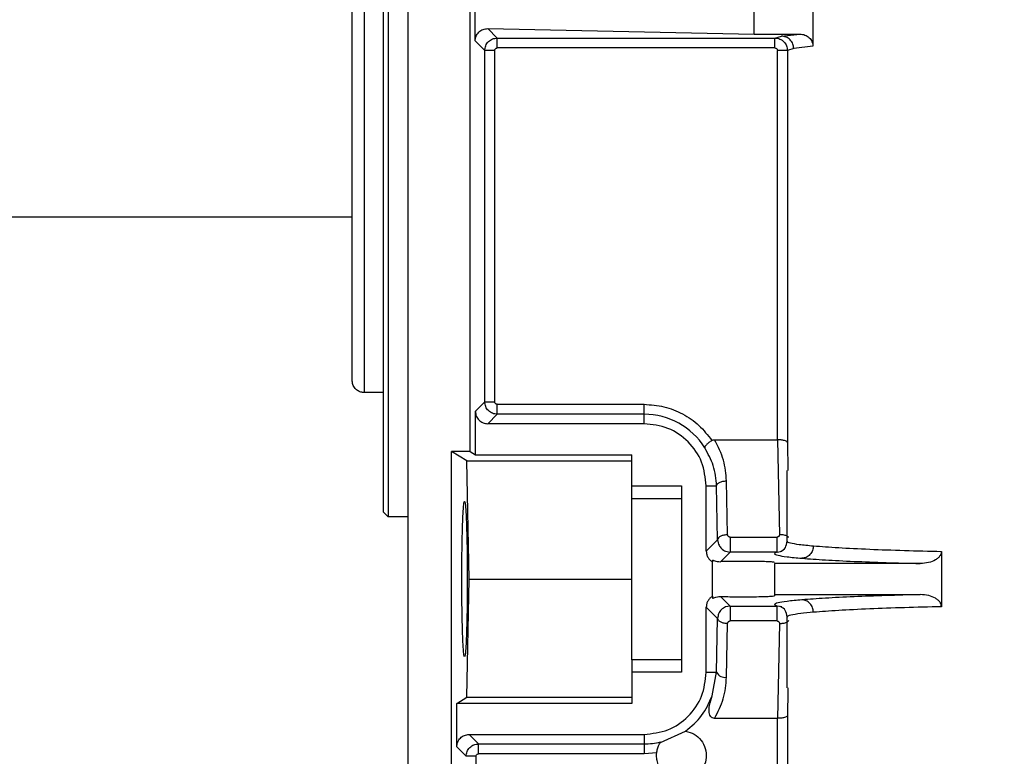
# Model space of a CAD drawing. Header units: inches. Extents: x 170 to 312, y 215 to 248.
# Tile 262 of 387: x 255.877 to 256.072, y 224.224 to 224.37. Entities that reach past the tile are written whole.
import ezdxf

# ---------------------------------------------------------------- set-up
doc = ezdxf.new("R2010")
doc.units = ezdxf.units.IN
doc.header["$LTSCALE"] = 0.25
doc.header["$MEASUREMENT"] = 0
doc.layers.add('ANNOTATIONS', color=1, linetype='Continuous')
doc.layers.add('STANDARD MOTOR RH', color=7, linetype='Continuous')
doc.styles.add('ARIAL', font='arial.ttf', dxfattribs={"height": 0.09375})
doc.dimstyles.new('STANDARD$0', dxfattribs={"dimtxt": 0.09375, "dimasz": 0.09375, "dimexe": 0.03125, "dimexo": 0.046875, "dimgap": 0.09, "dimtad": 0, "dimtih": 1, "dimtoh": 1, "dimdec": 4, "dimzin": 0, "dimdsep": 46, "dimtxsty": 'ARIAL', "dimcen": 0.09, "dimadec": 0, "dimazin": 0, "dimtfac": 1, "dimtdec": 4, "dimtofl": 0, "dimtmove": 0, "dimatfit": 1, "dimfxl": 1, "dimtolj": 1, "dimtzin": 0, "dimarcsym": 0})

# ---------------------------------------------------------------- blocks, each defined once
blk = doc.blocks.new('*D96')
at = {"layer": 'ANNOTATIONS', "color": 0, "lineweight": -2, "transparency": 16777216}
for p, q in [((255.3670235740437, 223.6042043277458), (255.3670235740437, 225.2024881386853)), ((256.4522110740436, 224.4635793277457), (256.4522110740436, 225.2024881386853)), ((255.4607735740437, 225.1712381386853), (255.624507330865, 225.1712381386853)), ((256.3584610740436, 225.1712381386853), (256.1947273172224, 225.1712381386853))]:
    blk.add_line(p, q, dxfattribs=at)
at = {"layer": 'ANNOTATIONS', "color": 0, "transparency": 16777216}
for points in [[(255.4607735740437, 225.1868631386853), (255.4607735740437, 225.1556131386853), (255.3670235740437, 225.1712381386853)], [(256.3584610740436, 225.1868631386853), (256.3584610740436, 225.1556131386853), (256.4522110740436, 225.1712381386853)]]:
    blk.add_solid(points, dxfattribs=at)
at = {"layer": 'defpoints', "color": 0, "transparency": 16777216}
for p in [(255.3670235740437, 225.1712381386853), (256.4522110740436, 224.4167043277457), (255.3670235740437, 223.5573293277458)]:
    blk.add_point(p, dxfattribs=at)
at = {"layer": 'ANNOTATIONS', "color": 0, "transparency": 16777216, "insert": (255.9096173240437, 225.1712381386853), "char_height": 0.09375, "attachment_point": 5, "style": 'ARIAL'}
blk.add_mtext('\\A1;17 3/8"', dxfattribs=at)
blk = doc.blocks.new('*D97')
at = {"layer": 'ANNOTATIONS', "color": 0, "lineweight": -2, "transparency": 16777216}
for p, q in [((255.3670235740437, 223.6042043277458), (255.3670235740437, 225.5541731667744)), ((256.5669609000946, 224.9939388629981), (256.5669609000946, 225.5541731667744)), ((255.4607735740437, 225.5229231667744), (255.7858961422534, 225.5229231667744)), ((256.4732109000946, 225.5229231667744), (256.148088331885, 225.5229231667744))]:
    blk.add_line(p, q, dxfattribs=at)
at = {"layer": 'ANNOTATIONS', "color": 0, "transparency": 16777216}
for points in [[(255.4607735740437, 225.5385481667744), (255.4607735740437, 225.5072981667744), (255.3670235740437, 225.5229231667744)], [(256.4732109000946, 225.5385481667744), (256.4732109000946, 225.5072981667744), (256.5669609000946, 225.5229231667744)]]:
    blk.add_solid(points, dxfattribs=at)
at = {"layer": 'defpoints', "color": 0, "transparency": 16777216}
for p in [(255.3670235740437, 225.5229231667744), (256.5669609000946, 224.9470638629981), (255.3670235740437, 223.5573293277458)]:
    blk.add_point(p, dxfattribs=at)
at = {"layer": 'ANNOTATIONS', "color": 0, "transparency": 16777216, "insert": (255.9669922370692, 225.5229231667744), "char_height": 0.09375, "attachment_point": 5, "style": 'ARIAL'}
blk.add_mtext('\\A1;20"', dxfattribs=at)

msp = doc.modelspace()

# ---------------------------------------------------------------- linework, layer by layer
at = {"layer": 'STANDARD MOTOR RH'}
for p, q in [((255.9543033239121, 224.0671718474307), (255.9543033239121, 224.5789828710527)), ((255.9503663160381, 224.468254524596), (255.9503663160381, 224.2714041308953)), ((255.9493820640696, 224.4672702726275), (255.9493820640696, 224.2723883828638)), ((255.9666064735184, 224.284335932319), (255.9666064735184, 224.4553227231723)), ((255.9456911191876, 224.2960106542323), (255.9456911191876, 224.4436482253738)), ((256.034479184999, 224.3750903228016), (256.034479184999, 224.3645683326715)), ((255.967597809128, 224.365652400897), (255.967597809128, 224.3740062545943)), ((256.0228455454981, 224.3669976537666), (256.0228455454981, 224.3726610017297)), ((255.9719637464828, 224.3662047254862), (255.9701075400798, 224.3680609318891)), ((255.9701075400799, 224.3680609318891), (256.0228455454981, 224.3669976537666)), ((256.0228455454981, 224.3669976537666), (256.0318588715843, 224.3669976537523)), ((256.0269656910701, 224.3662047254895), (256.028268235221, 224.3665752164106)), ((256.0282682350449, 224.3665752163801), (256.0318588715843, 224.3669976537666)), ((255.9695046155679, 224.3637455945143), (255.9675978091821, 224.3656524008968)), ((255.9719637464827, 224.3662047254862), (256.0269656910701, 224.3662047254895)), ((256.0269656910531, 224.3642374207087), (256.0269656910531, 224.3662047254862)), ((256.034479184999, 224.3645683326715), (256.0306805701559, 224.3641160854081)), ((255.9695046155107, 224.2941850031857), (255.9695046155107, 224.3637455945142)), ((255.9714719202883, 224.3637455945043), (255.9695046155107, 224.3637455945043)), ((255.9714719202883, 224.2941850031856), (255.9714719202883, 224.3637455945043)), ((256.0269656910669, 224.3642374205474), (255.9719637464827, 224.3642374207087)), ((256.0274517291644, 224.2866742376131), (256.0274575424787, 224.3637457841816)), ((256.0294239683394, 224.3637457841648), (256.0274575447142, 224.3637457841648)), ((256.0306805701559, 224.3641160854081), (256.0294239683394, 224.3637457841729)), ((256.0294239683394, 224.3637457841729), (256.0294239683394, 224.2861467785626)), ((255.9432304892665, 224.3307668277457), (255.8488360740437, 224.3307668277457)), ((255.9493820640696, 224.2960104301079), (255.9456911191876, 224.2960104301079)), ((255.9676375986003, 224.2923179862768), (255.9695046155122, 224.2941850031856)), ((255.9695046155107, 224.2941850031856), (255.9714719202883, 224.2941850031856)), ((255.9676375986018, 224.2837072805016), (255.9676375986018, 224.2923179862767)), ((255.9719637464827, 224.2936931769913), (256.001055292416, 224.2936931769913)), ((256.001055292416, 224.2898588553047), (256.001055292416, 224.2936931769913)), ((255.9700967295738, 224.2898588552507), (255.9719637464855, 224.2917258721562)), ((256.001055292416, 224.2917258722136), (255.9719637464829, 224.2917258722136)), ((256.001055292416, 224.2898588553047), (255.9700967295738, 224.2898588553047)), ((256.0150033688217, 224.2866742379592), (256.027451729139, 224.2866742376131)), ((256.0274517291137, 224.2866742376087), (256.0278355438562, 224.2678778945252)), ((256.0294239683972, 224.2861467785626), (256.0295294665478, 224.2806169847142)), ((255.9629155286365, 224.2036682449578), (255.9629155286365, 224.284335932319)), ((255.9666064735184, 224.284335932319), (255.9629155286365, 224.284335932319)), ((255.9659646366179, 224.2824769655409), (255.9629155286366, 224.284335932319)), ((255.9664359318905, 224.259100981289), (255.9659646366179, 224.2824769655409)), ((255.9659646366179, 224.2824769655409), (255.9985946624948, 224.2824769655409)), ((255.9666064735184, 224.284335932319), (255.9676375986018, 224.2837072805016)), ((255.9676375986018, 224.2837072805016), (255.9985946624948, 224.2837072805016)), ((255.9985946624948, 224.2750754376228), (255.9985946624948, 224.2837072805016)), ((256.0293525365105, 224.2666158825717), (256.0293525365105, 224.2806169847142)), ((255.9985946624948, 224.2775557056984), (256.0084371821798, 224.2775557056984)), ((256.0084371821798, 224.2775557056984), (256.0084371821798, 224.2406462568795)), ((256.0133584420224, 224.2646358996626), (256.0133584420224, 224.2775557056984)), ((256.0133584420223, 224.2775557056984), (256.0153986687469, 224.2775556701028)), ((256.015613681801, 224.2668911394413), (256.0153986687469, 224.2775556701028)), ((256.0175809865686, 224.2678753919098), (256.017365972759, 224.2785399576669)), ((255.9985946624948, 224.2750754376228), (256.0084371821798, 224.2750754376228)), ((255.9503663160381, 224.2714041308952), (255.9493820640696, 224.2723883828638)), ((255.9543033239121, 224.2714041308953), (255.9503663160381, 224.2714041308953)), ((256.0133584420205, 224.2646358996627), (256.0156136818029, 224.2668911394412)), ((256.0180825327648, 224.2673932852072), (256.0273705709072, 224.2673932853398)), ((256.0161764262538, 224.2625356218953), (256.0180825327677, 224.264441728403)), ((256.0171723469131, 224.2646162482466), (256.0180825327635, 224.2644417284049)), ((256.027370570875, 224.2644417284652), (256.0180825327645, 224.2644417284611)), ((256.027370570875, 224.2644417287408), (256.0282902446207, 224.2646187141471)), ((256.0599263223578, 224.2645670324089), (256.0599263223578, 224.2536349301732)), ((256.0145887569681, 224.2628596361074), (256.0145887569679, 224.2625055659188)), ((256.014588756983, 224.255696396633), (256.014588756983, 224.262505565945)), ((256.0557249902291, 224.2621767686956), (256.0268919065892, 224.2621767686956)), ((256.0268919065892, 224.2621767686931), (256.0268919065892, 224.2558103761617)), ((255.9659646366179, 224.235724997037), (255.9664359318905, 224.259100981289)), ((255.9664359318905, 224.259100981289), (255.9985946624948, 224.259100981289)), ((256.0145887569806, 224.255696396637), (256.01458875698, 224.2553423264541)), ((256.0180825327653, 224.2537602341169), (256.0161764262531, 224.2556663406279)), ((256.0268919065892, 224.2560251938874), (256.055724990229, 224.2560251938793)), ((256.0133584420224, 224.2406462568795), (256.0133584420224, 224.2535660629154)), ((256.0156136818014, 224.251310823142), (256.013358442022, 224.2535660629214)), ((256.0180825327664, 224.2537602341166), (256.0171712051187, 224.2535852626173)), ((256.0180825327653, 224.2537602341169), (256.0273705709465, 224.2537602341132)), ((256.0282903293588, 224.2535832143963), (256.0273705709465, 224.2537602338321)), ((256.0153986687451, 224.2406462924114), (256.0156136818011, 224.2513108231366)), ((256.0293525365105, 224.2375849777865), (256.0293525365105, 224.2515875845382)), ((256.017365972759, 224.239662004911), (256.0175809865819, 224.2503265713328)), ((256.0273705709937, 224.2508086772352), (256.0180825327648, 224.2508086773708)), ((256.0278355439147, 224.2503240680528), (256.0274517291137, 224.2315277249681)), ((255.9985946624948, 224.2431265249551), (255.9985946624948, 224.2344946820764)), ((256.0084371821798, 224.2431265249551), (255.9985946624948, 224.2431265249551)), ((256.0084371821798, 224.2406462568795), (255.9985946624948, 224.2406462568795)), ((256.0133584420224, 224.2406462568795), (256.0153986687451, 224.2406462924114)), ((256.0145085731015, 224.2359892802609), (256.0153986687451, 224.2406462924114)), ((255.96394665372, 224.2344946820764), (255.9659646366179, 224.235724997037)), ((255.9659646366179, 224.235724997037), (255.9985946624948, 224.235724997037)), ((256.029520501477, 224.2371150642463), (256.0294239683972, 224.2320551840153)), ((256.0295294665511, 224.2375849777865), (256.029520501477, 224.2371150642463)), ((255.96394665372, 224.2258839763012), (255.96394665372, 224.2344946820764)), ((255.9985946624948, 224.2344946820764), (255.9639466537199, 224.2344946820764)), ((256.0294239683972, 224.2320551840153), (256.0294239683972, 224.2049093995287)), ((256.027451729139, 224.2315277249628), (256.0150033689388, 224.2315277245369)), ((256.0274575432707, 224.204909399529), (256.0274517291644, 224.2315277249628)), ((255.9682728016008, 224.2264760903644), (255.9664057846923, 224.2283431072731)), ((255.9664057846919, 224.2283431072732), (256.001055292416, 224.2283431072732)), ((256.001055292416, 224.2283431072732), (256.001055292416, 224.2245087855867)), ((256.0042696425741, 224.226777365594), (256.0092602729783, 224.2290119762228)), ((255.9682728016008, 224.2264760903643), (256.001055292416, 224.2264760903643)), ((255.9658136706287, 224.2240169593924), (255.96394665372, 224.2258839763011)), ((255.9677809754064, 224.2240169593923), (255.9658136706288, 224.2240169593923)), ((255.9677809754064, 224.2185010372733), (255.9677809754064, 224.2240169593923)), ((256.001055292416, 224.2245087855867), (255.9682728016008, 224.2245087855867)), ((256.0035458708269, 224.2247021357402), (256.001055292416, 224.2245087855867))]:
    msp.add_line(p, q, dxfattribs=at)
for centre, radius, start, end in [((256.001055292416, 224.2775557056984), 0.01417016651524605, 32.16558920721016, 90), ((256.0170418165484, 224.2414723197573), 0.001839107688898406, 206.6901263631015, 280.1518352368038), ((256.001055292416, 224.2406462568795), 0.01417016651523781, 269.999999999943, 283.3247683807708)]:
    msp.add_arc(centre, radius, start, end, dxfattribs=at)
for points in [[(255.9432304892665, 224.2984710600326), (255.9432304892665, 224.2987366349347), (255.9432304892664, 224.2992677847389), (255.9432304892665, 224.3035109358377), (255.9432304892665, 224.3101057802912), (255.9432304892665, 224.3190485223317), (255.9432304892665, 224.3299286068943), (255.9432304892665, 224.3423458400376), (255.9432304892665, 224.3558182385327), (255.9432304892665, 224.3698293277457), (255.9432304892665, 224.3838404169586), (255.9432304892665, 224.3973128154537), (255.9432304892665, 224.409730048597), (255.9432304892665, 224.4206101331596), (255.9432304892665, 224.4295528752), (255.9432304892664, 224.4361477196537), (255.9432304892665, 224.4403908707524), (255.9432304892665, 224.4409220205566), (255.9432304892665, 224.4411875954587)], [(255.9719637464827, 224.3642374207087), (255.9719637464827, 224.3644896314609), (255.9719637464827, 224.3649940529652), (255.9719637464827, 224.3656353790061), (255.9719637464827, 224.3660935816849), (255.9719637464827, 224.3661676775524), (255.9719637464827, 224.3662047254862)], [(255.9719637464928, 224.2917258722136), (255.9719637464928, 224.2917629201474), (255.9719637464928, 224.291837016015), (255.9719637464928, 224.2922952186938), (255.9719637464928, 224.2929365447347), (255.9719637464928, 224.2934409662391), (255.9719637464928, 224.2936931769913)], [(256.001055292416, 224.2936931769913), (256.0023756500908, 224.2935997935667), (256.0050163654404, 224.2934130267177), (256.0087259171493, 224.2919149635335), (256.0120335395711, 224.2896644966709), (256.0136569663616, 224.2875733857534), (256.0144686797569, 224.2865278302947)], [(256.0133584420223, 224.2775557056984), (256.0131735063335, 224.2791678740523), (256.0128036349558, 224.2823922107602), (256.0099585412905, 224.2864589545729), (256.0058917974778, 224.2893040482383), (256.0026674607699, 224.2896739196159), (256.001055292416, 224.2898588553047)], [(256.0153986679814, 224.2775557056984), (256.0154347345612, 224.2776822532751), (256.0155068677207, 224.2779353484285), (256.0159646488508, 224.278256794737), (256.0166071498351, 224.278485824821), (256.0171130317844, 224.278521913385), (256.017365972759, 224.2785399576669)], [(255.9985946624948, 224.2431265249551), (255.9985946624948, 224.2434519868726), (255.9985946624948, 224.2441029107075), (255.9985946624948, 224.2478339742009), (255.9985946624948, 224.2530120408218), (255.9985946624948, 224.259100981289), (255.9985946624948, 224.2651899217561), (255.9985946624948, 224.2703679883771), (255.9985946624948, 224.2740990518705), (255.9985946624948, 224.2747499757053), (255.9985946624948, 224.2750754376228)], [(256.0175809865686, 224.2678753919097), (256.017328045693, 224.2678573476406), (256.0168221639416, 224.2678212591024), (256.0161796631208, 224.2675922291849), (256.0157218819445, 224.2672707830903), (256.0156497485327, 224.2670176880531), (256.0156136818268, 224.2668911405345)], [(256.0180825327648, 224.2673932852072), (256.0180825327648, 224.2672406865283), (256.0180825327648, 224.2669354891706), (256.0180825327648, 224.2664256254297), (256.0180825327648, 224.2659192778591), (256.0180825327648, 224.265444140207), (256.0180825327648, 224.2650322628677), (256.0180825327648, 224.2647135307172), (256.0180825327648, 224.2644972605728), (256.0180825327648, 224.264460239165), (256.0180825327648, 224.2644417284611)], [(256.0273705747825, 224.2644417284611), (256.0273705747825, 224.264460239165), (256.0273705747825, 224.2644972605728), (256.0273705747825, 224.2647135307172), (256.0273705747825, 224.2650322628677), (256.0273705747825, 224.265444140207), (256.0273705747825, 224.2659192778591), (256.0273705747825, 224.2664256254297), (256.0273705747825, 224.2669354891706), (256.0273705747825, 224.2672406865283), (256.0273705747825, 224.2673932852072)], [(256.0180825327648, 224.2537602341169), (256.0180825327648, 224.2537417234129), (256.0180825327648, 224.2537047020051), (256.0180825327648, 224.2534884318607), (256.0180825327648, 224.2531696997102), (256.0180825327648, 224.2527578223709), (256.0180825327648, 224.2522826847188), (256.0180825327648, 224.2517763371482), (256.0180825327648, 224.2512664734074), (256.0180825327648, 224.2509612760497), (256.0180825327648, 224.2508086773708)], [(256.027370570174, 224.2508086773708), (256.027370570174, 224.2509612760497), (256.027370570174, 224.2512664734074), (256.027370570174, 224.2517763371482), (256.027370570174, 224.2522826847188), (256.027370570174, 224.2527578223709), (256.027370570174, 224.2531696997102), (256.027370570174, 224.2534884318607), (256.027370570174, 224.2537047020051), (256.027370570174, 224.2537417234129), (256.027370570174, 224.2537602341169)], [(256.0156136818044, 224.2513108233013), (256.0156497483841, 224.2511842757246), (256.0157218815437, 224.2509311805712), (256.0161796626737, 224.2506097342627), (256.016822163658, 224.2503807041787), (256.0173280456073, 224.2503446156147), (256.0175809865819, 224.2503265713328)], [(256.001055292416, 224.2283431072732), (256.0026674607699, 224.2285280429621), (256.0058917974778, 224.2288979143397), (256.0099585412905, 224.2317430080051), (256.0128036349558, 224.2358097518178), (256.0131735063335, 224.2390340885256), (256.0133584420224, 224.2406462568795)], [(256.0092602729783, 224.2290119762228), (256.0104090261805, 224.2299687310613), (256.0127065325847, 224.2318822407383), (256.0139078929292, 224.2346202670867), (256.0145085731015, 224.2359892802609)], [(256.0092602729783, 224.2290119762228), (256.009850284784, 224.2288447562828), (256.0110303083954, 224.2285103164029), (256.0124160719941, 224.227237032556), (256.013266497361, 224.2255908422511), (256.0134552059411, 224.2237374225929), (256.01295916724, 224.2219416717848), (256.0118453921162, 224.2204609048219), (256.0102661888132, 224.2194373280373), (256.0090468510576, 224.2193049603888), (256.0084371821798, 224.2192387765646)], [(255.9682728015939, 224.2245087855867), (255.9682728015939, 224.2247609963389), (255.9682728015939, 224.2252654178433), (255.9682728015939, 224.2259067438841), (255.9682728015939, 224.2263649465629), (255.9682728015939, 224.2264390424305), (255.9682728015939, 224.2264760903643)], [(256.0084371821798, 224.2192387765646), (256.0080924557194, 224.2192597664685), (256.0074030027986, 224.2193017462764), (256.0064143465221, 224.2196364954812), (256.0055146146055, 224.2201547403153), (256.0047437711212, 224.2208533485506), (256.0041343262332, 224.2216964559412), (256.0037183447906, 224.2226477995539), (256.0034945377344, 224.2236673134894), (256.0035287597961, 224.2243571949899), (256.0035458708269, 224.2247021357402)]]:
    msp.add_open_spline(points, degree=3, dxfattribs=at)
for points, knots in [([(255.9675978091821, 224.365652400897), (255.9676065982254, 224.365807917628), (255.9676244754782, 224.3661242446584), (255.9677698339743, 224.3665839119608), (255.9680032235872, 224.3670158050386), (255.9684333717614, 224.3675182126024), (255.9691441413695, 224.3679761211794), (255.9697816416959, 224.3680322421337), (255.9701075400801, 224.368060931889)], [0, 0, 0, 0, 0.1114955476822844, 0.2267862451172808, 0.347346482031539, 0.4744673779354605, 0.7313409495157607, 1, 1, 1, 1]), ([(256.0306805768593, 224.3641160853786), (256.0306465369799, 224.3644242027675), (256.0305941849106, 224.3648980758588), (256.0302919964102, 224.3654686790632), (256.0299806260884, 224.365861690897), (256.0295950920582, 224.3661791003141), (256.0290353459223, 224.3664871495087), (256.0285704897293, 224.3665405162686), (256.0282682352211, 224.3665752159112)], [0, 0, 0, 0, 0.2395516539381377, 0.3684215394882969, 0.4999999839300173, 0.6315784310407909, 0.7604483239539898, 1, 1, 1, 1]), ([(256.0318588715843, 224.3669976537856), (256.0322133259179, 224.3669593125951), (256.0329065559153, 224.36688432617), (256.0337805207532, 224.3663114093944), (256.0342555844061, 224.3656338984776), (256.0344519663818, 224.3650318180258), (256.0344701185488, 224.3647227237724), (256.0344791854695, 224.3645683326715)], [0, 0, 0, 0, 0.267727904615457, 0.5236133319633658, 0.7655635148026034, 0.8829000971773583, 1, 1, 1, 1]), ([(255.9695046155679, 224.3637455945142), (255.9695418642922, 224.3640677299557), (255.969616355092, 224.3647119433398), (255.9701852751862, 224.3655244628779), (255.9709977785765, 224.3660930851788), (255.9716417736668, 224.3661675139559), (255.9719637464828, 224.3662047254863)], [0, 0, 0, 0, 0.2500638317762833, 0.5000830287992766, 0.7500607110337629, 0.9999999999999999, 0.9999999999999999, 0.9999999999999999, 0.9999999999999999]), ([(256.0269656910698, 224.3662047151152), (256.0271320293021, 224.3661946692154), (256.0274630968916, 224.3661746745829), (256.0280907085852, 224.3659711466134), (256.0287670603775, 224.3655060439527), (256.0293177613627, 224.3646880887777), (256.0293887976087, 224.3640577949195), (256.0294239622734, 224.3637457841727)], [0, 0, 0, 0, 0.129768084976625, 0.2582810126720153, 0.5103868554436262, 0.7576296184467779, 1, 1, 1, 1]), ([(255.9714719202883, 224.3637455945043), (255.9714789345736, 224.3638104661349), (255.9714929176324, 224.3639397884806), (255.9716081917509, 224.3641005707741), (255.9717688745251, 224.3642169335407), (255.9718983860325, 224.3642305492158), (255.9719637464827, 224.3642374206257)], [0, 0, 0, 0, 0.2507503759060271, 0.4998737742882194, 0.7476017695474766, 1, 1, 1, 1]), ([(256.0269656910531, 224.3642374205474), (256.0270305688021, 224.3642304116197), (256.0271598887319, 224.36421644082), (256.0273206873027, 224.3641012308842), (256.0274370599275, 224.3639406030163), (256.0274506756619, 224.3638111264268), (256.0274575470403, 224.3637457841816)], [0, 0, 0, 0, 0.2508113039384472, 0.4999387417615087, 0.747636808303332, 1, 1, 1, 1]), ([(255.9458386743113, 224.2960148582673), (255.9456054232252, 224.2960201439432), (255.9451184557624, 224.2960311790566), (255.9444118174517, 224.2963235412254), (255.9437755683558, 224.2968512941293), (255.9433180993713, 224.2976009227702), (255.9432589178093, 224.2981887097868), (255.9432304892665, 224.2984710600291)], [0, 0, 0, 0, 0.1741106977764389, 0.3634977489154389, 0.560496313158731, 0.7888793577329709, 1, 1, 1, 1]), ([(255.9719637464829, 224.2917258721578), (255.9716416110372, 224.2917631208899), (255.9709973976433, 224.2918376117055), (255.9701848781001, 224.2924065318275), (255.9696162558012, 224.2932190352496), (255.9695418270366, 224.2938630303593), (255.9695046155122, 224.2941850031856)], [0, 0, 0, 0, 0.2500638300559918, 0.500083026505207, 0.7500607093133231, 1, 1, 1, 1]), ([(255.9719637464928, 224.2936931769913), (255.9718988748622, 224.2937001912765), (255.9717695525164, 224.2937141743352), (255.971608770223, 224.2938294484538), (255.9714924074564, 224.293990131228), (255.9714787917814, 224.2941196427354), (255.9714719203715, 224.2941850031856)], [0, 0, 0, 0, 0.2507503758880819, 0.4998737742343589, 0.7476017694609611, 1, 1, 1, 1]), ([(255.9676375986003, 224.2923179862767), (255.9676745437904, 224.2919956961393), (255.9677484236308, 224.2913512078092), (255.9683170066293, 224.2905383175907), (255.9691298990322, 224.2899696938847), (255.9697744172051, 224.2898958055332), (255.9700967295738, 224.2898588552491)], [0, 0, 0, 0, 0.2500299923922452, 0.4999886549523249, 0.7499529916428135, 1, 1, 1, 1]), ([(256.0144686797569, 224.2865278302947), (256.0142611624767, 224.2863858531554), (256.0138392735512, 224.2860972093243), (256.0133515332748, 224.2856657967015), (256.0130509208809, 224.2853002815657), (256.0130506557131, 224.2851663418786), (256.0130505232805, 224.2850994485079)], [0, 0, 0, 0, 0.2461971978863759, 0.5005263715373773, 0.7505483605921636, 1, 1, 1, 1]), ([(256.0144686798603, 224.2865278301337), (256.0145496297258, 224.2865703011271), (256.0147169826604, 224.2866581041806), (256.0149058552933, 224.2866687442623), (256.0150033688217, 224.2866742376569)], [0, 0, 0, 0, 0.4837074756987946, 1, 1, 1, 1]), ([(256.017365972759, 224.2785399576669), (256.0172515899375, 224.2799184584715), (256.0170167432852, 224.2827487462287), (256.0156859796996, 224.2853433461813), (256.0150033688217, 224.2866742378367)], [0, 0, 0, 0, 0.4870532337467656, 1, 1, 1, 1]), ([(256.0294239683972, 224.2861467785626), (256.0294065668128, 224.2861876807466), (256.0293740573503, 224.2862640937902), (256.0291836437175, 224.2863883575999), (256.0288956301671, 224.2864995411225), (256.0285193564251, 224.2865820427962), (256.028065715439, 224.2866519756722), (256.0276928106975, 224.2866654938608), (256.0274517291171, 224.2866742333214)], [0, 0, 0, 0, 0.1558610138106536, 0.2911779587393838, 0.4999438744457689, 0.6360505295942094, 0.7647079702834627, 1, 1, 1, 1]), ([(256.0153986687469, 224.2775556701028), (256.0152728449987, 224.2789108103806), (256.0150282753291, 224.2815448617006), (256.0136969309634, 224.2839376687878), (256.0130505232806, 224.285099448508)], [0, 0, 0, 0, 0.5144699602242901, 1, 1, 1, 1]), ([(255.9649562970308, 224.259100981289), (255.9649639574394, 224.2610611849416), (255.9649756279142, 224.2640475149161), (255.9650427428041, 224.2676216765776), (255.9651241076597, 224.2705491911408), (255.9652387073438, 224.2728124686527), (255.9653694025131, 224.2741933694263), (255.9654933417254, 224.2746330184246), (255.9656172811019, 224.2741933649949), (255.9657479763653, 224.2728124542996), (255.9658625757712, 224.27054917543), (255.9659439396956, 224.2676216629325), (255.9660110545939, 224.2640474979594), (255.9660227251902, 224.2610611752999), (255.9660303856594, 224.259100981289)], [0, 0, 0, 0, 0.1212308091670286, 0.1846926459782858, 0.2498695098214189, 0.3548154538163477, 0.4224300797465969, 0.4999999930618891, 0.5775706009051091, 0.6451854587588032, 0.7501304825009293, 0.8153077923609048, 0.8787697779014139, 1, 1, 1, 1]), ([(256.0156136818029, 224.2668911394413), (256.0156299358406, 224.2666838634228), (256.0156600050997, 224.2663004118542), (256.0158994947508, 224.2656972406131), (256.0162610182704, 224.2652041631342), (256.0167221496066, 224.2648256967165), (256.0170239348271, 224.2646852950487), (256.0171723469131, 224.2646162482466)], [0, 0, 0, 0, 0.2134450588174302, 0.3948640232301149, 0.6605743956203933, 0.8330771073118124, 1, 1, 1, 1]), ([(256.0180825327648, 224.2673932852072), (256.0180492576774, 224.2673951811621), (256.0179836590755, 224.267398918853), (256.0178565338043, 224.2674372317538), (256.0177206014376, 224.2675300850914), (256.0176043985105, 224.2676880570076), (256.0175889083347, 224.2678120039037), (256.017580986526, 224.267875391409)], [0, 0, 0, 0, 0.1207105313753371, 0.2379690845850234, 0.4831299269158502, 0.7356682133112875, 1, 1, 1, 1]), ([(256.0278355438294, 224.2678778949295), (256.0278331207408, 224.2678149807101), (256.0278283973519, 224.2676923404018), (256.027740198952, 224.2675561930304), (256.0276461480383, 224.2674730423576), (256.0275630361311, 224.267427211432), (256.0274698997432, 224.2673987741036), (256.0274042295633, 224.2673951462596), (256.0273705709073, 224.2673932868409)], [0, 0, 0, 0, 0.264747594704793, 0.516079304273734, 0.640404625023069, 0.7583606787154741, 0.8761499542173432, 1, 1, 1, 1]), ([(256.0296727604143, 224.267322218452), (256.0296341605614, 224.2673704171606), (256.0295434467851, 224.267483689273), (256.029302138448, 224.2676323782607), (256.0289798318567, 224.2677596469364), (256.0284998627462, 224.2678733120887), (256.0280967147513, 224.2678760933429), (256.0278355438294, 224.2678778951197)], [0, 0, 0, 0, 0.134354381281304, 0.315747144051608, 0.497139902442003, 0.6742326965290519, 1, 1, 1, 1]), ([(256.0280848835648, 224.2645460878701), (256.0284438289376, 224.2647591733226), (256.0291554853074, 224.2651816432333), (256.0292871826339, 224.2661536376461), (256.0293524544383, 224.2666353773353)], [0, 0, 0, 0, 0.5043801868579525, 1, 1, 1, 1]), ([(256.0294041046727, 224.2666158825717), (256.0293872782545, 224.2666050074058), (256.0292104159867, 224.2664906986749), (256.0299221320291, 224.2662710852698), (256.0315272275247, 224.2659632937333), (256.0335549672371, 224.2657693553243), (256.0345714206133, 224.2656721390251)], [0, 0, 0, 0, 0.03387016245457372, 0.3560088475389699, 0.6771839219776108, 1, 1, 1, 1]), ([(256.0345714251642, 224.265672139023), (256.0345379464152, 224.2653660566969), (256.0344864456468, 224.2648952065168), (256.0342019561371, 224.2643271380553), (256.0339094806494, 224.2639347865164), (256.0335476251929, 224.2636166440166), (256.0330217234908, 224.263305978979), (256.0325848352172, 224.2632496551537), (256.0323005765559, 224.2632130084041)], [0, 0, 0, 0, 0.2389706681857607, 0.3676114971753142, 0.4990634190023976, 0.630651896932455, 0.7596859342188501, 1, 1, 1, 1]), ([(256.0345714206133, 224.2656721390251), (256.0361376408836, 224.2655525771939), (256.0391837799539, 224.265320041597), (256.0454465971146, 224.2650198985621), (256.0522924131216, 224.2647648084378), (256.0574364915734, 224.2646315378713), (256.0599263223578, 224.2645670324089)], [0, 0, 0, 0, 0.2725274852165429, 0.5300382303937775, 0.7725296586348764, 1, 1, 1, 1]), ([(256.0133584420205, 224.2646358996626), (256.0133755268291, 224.2644151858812), (256.0134095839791, 224.263975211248), (256.0136771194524, 224.2633766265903), (256.0140645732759, 224.2628604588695), (256.0144130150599, 224.2626245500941), (256.0145887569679, 224.2625055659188)], [0, 0, 0, 0, 0.2567552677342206, 0.5118203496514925, 0.7537791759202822, 1, 1, 1, 1]), ([(256.027370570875, 224.2644417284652), (256.0271303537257, 224.2643374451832), (256.0266499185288, 224.2641288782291), (256.027405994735, 224.2638154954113), (256.0291450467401, 224.2635069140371), (256.0312487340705, 224.2633109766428), (256.032300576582, 224.2632130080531)], [0, 0, 0, 0, 0.2499992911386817, 0.4999995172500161, 0.7500000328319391, 1, 1, 1, 1]), ([(256.032300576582, 224.2632130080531), (256.0337661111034, 224.2631035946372), (256.0366221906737, 224.2628903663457), (256.0423822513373, 224.2626104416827), (256.0486788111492, 224.2623699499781), (256.053422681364, 224.2622398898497), (256.0557249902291, 224.2621767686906)], [0, 0, 0, 0, 0.2707875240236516, 0.5277192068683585, 0.7707913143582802, 1, 1, 1, 1]), ([(256.0599263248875, 224.2645670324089), (256.059912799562, 224.264423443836), (256.0598849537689, 224.2641278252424), (256.059651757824, 224.2636848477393), (256.059268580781, 224.2632576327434), (256.0585228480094, 224.2627428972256), (256.0573240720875, 224.2622815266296), (256.0562827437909, 224.2622133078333), (256.0557249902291, 224.2621767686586)], [0, 0, 0, 0, 0.0816521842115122, 0.1681046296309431, 0.2798987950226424, 0.4067323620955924, 0.6822355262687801, 1, 1, 1, 1]), ([(256.014588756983, 224.2628596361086), (256.0146094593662, 224.2628665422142), (256.0146520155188, 224.2628807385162), (256.0149908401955, 224.2627292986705), (256.015488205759, 224.2625641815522), (256.015947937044, 224.2625451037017), (256.0161764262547, 224.2625356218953)], [0, 0, 0, 0, 0.2529877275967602, 0.5200456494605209, 0.7614598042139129, 0.9999999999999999, 0.9999999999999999, 0.9999999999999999, 0.9999999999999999]), ([(256.0268919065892, 224.2623915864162), (256.026811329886, 224.2624179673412), (256.0266599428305, 224.262467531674), (256.02560078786, 224.2625282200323), (256.0243320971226, 224.2625689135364), (256.0228682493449, 224.2625957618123), (256.0212084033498, 224.2626089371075), (256.0193711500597, 224.2626041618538), (256.0175807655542, 224.2625809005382), (256.016648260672, 224.2625508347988), (256.0161764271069, 224.262535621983)], [0, 0, 0, 0, 0.1528518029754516, 0.2871771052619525, 0.4029105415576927, 0.4999977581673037, 0.6204192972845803, 0.7438867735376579, 0.8704105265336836, 1, 1, 1, 1]), ([(255.9660303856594, 224.259100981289), (255.9660227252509, 224.2571407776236), (255.966011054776, 224.2541544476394), (255.9659439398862, 224.2505802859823), (255.9658625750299, 224.2476527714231), (255.9657479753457, 224.2453894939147), (255.9656172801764, 224.2440085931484), (255.9654933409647, 224.2435689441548), (255.9653694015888, 224.2440085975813), (255.9652387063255, 224.245389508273), (255.9651241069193, 224.2476527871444), (255.9650427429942, 224.2505802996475), (255.9649756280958, 224.2541544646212), (255.9649639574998, 224.2571407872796), (255.9649562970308, 224.259100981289)], [0, 0, 0, 0, 0.1212308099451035, 0.1846926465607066, 0.2498695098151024, 0.3548154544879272, 0.4224300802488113, 0.4999999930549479, 0.5775706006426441, 0.6451854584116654, 0.7501304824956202, 0.8153077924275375, 0.8787697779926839, 1, 1, 1, 1]), ([(256.0145887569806, 224.255696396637), (256.0144143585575, 224.2555778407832), (256.0140665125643, 224.2553413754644), (256.0136783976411, 224.2548275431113), (256.0134084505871, 224.2542284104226), (256.0133752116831, 224.2537881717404), (256.013358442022, 224.2535660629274)], [0, 0, 0, 0, 0.2447119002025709, 0.4880895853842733, 0.7417314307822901, 1, 1, 1, 1]), ([(256.01458875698, 224.2553423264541), (256.0146102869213, 224.2553341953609), (256.0146548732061, 224.2553173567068), (256.0150746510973, 224.2555384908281), (256.0157465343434, 224.2556164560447), (256.0161764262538, 224.2556663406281)], [0, 0, 0, 0, 0.2516787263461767, 0.5212006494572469, 0.9999999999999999, 0.9999999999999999, 0.9999999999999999, 0.9999999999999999]), ([(256.0161764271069, 224.2556663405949), (256.0166435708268, 224.2556512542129), (256.0175668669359, 224.2556214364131), (256.019337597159, 224.2555981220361), (256.0211577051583, 224.2555929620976), (256.0229557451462, 224.255606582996), (256.0244997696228, 224.2556366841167), (256.0257290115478, 224.2556804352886), (256.0266757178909, 224.2557378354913), (256.0268147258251, 224.255784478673), (256.0268919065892, 224.2558103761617)], [0, 0, 0, 0, 0.1284087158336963, 0.2537961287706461, 0.3761714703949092, 0.4955448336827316, 0.6227123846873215, 0.7297587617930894, 0.8499551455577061, 1, 1, 1, 1]), ([(256.055724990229, 224.2560251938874), (256.0534226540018, 224.2559620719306), (256.0486787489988, 224.2558320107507), (256.0423821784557, 224.2555915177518), (256.0366221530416, 224.255311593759), (256.0337660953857, 224.2550983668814), (256.0323005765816, 224.2549889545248)], [0, 0, 0, 0, 0.2292114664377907, 0.4722843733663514, 0.7292151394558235, 1, 1, 1, 1]), ([(256.0599263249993, 224.2536349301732), (256.0599129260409, 224.2537773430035), (256.0598853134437, 224.2540708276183), (256.0596557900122, 224.2545110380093), (256.0592769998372, 224.2549367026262), (256.0585384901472, 224.255450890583), (256.0573377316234, 224.2559182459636), (256.0562910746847, 224.2559876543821), (256.055724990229, 224.2560251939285)], [0, 0, 0, 0, 0.08100100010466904, 0.1669270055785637, 0.2776535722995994, 0.4037641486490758, 0.6775258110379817, 1, 1, 1, 1]), ([(256.0171712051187, 224.2535852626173), (256.0170227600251, 224.2535161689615), (256.0167210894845, 224.2533757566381), (256.0162155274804, 224.2529584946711), (256.0157285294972, 224.2522738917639), (256.0156519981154, 224.2516321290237), (256.0156136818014, 224.251310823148)], [0, 0, 0, 0, 0.1672561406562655, 0.3398984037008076, 0.6695125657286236, 1, 1, 1, 1]), ([(256.0323005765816, 224.2549889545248), (256.031248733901, 224.2548909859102), (256.0291450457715, 224.2546950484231), (256.0274059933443, 224.2543864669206), (256.0266499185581, 224.2540730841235), (256.0271303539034, 224.2538645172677), (256.0273705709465, 224.2537602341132)], [0, 0, 0, 0, 0.2500000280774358, 0.5000007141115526, 0.7500010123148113, 1, 1, 1, 1]), ([(256.0293525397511, 224.2515867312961), (256.0292840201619, 224.2520648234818), (256.0291457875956, 224.2530293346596), (256.0284404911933, 224.2534458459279), (256.0280847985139, 224.2536558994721)], [0, 0, 0, 0, 0.4956834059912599, 1, 1, 1, 1]), ([(256.0345714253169, 224.2525298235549), (256.0345377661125, 224.2528367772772), (256.0344860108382, 224.253308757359), (256.0342003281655, 224.2538775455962), (256.0339071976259, 224.2542696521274), (256.0335451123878, 224.2545870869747), (256.0330198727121, 224.254896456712), (256.0325840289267, 224.2549525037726), (256.0323005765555, 224.2549889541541)], [0, 0, 0, 0, 0.2396416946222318, 0.3684793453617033, 0.4999999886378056, 0.6315206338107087, 0.7603582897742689, 0.9999999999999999, 0.9999999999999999, 0.9999999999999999, 0.9999999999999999]), ([(256.0599263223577, 224.2536349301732), (256.0574364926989, 224.2535704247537), (256.0522924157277, 224.2534371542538), (256.0454466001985, 224.253182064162), (256.0391837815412, 224.2528819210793), (256.0361376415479, 224.252649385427), (256.0345714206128, 224.2525298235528)], [0, 0, 0, 0, 0.2274702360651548, 0.4699616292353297, 0.7274724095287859, 1, 1, 1, 1]), ([(256.0345714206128, 224.2525298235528), (256.0336769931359, 224.2524447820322), (256.0316844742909, 224.252255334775), (256.0299805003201, 224.2519493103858), (256.0292017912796, 224.2517191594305), (256.0293870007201, 224.2515984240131), (256.0294036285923, 224.2515875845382)], [0, 0, 0, 0, 0.281101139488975, 0.6262098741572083, 0.9664415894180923, 0.9999999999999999, 0.9999999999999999, 0.9999999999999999, 0.9999999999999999]), ([(256.017580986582, 224.2503265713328), (256.0175889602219, 224.2503894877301), (256.0176046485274, 224.2505132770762), (256.0177030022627, 224.2506468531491), (256.0178026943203, 224.2507292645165), (256.0178885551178, 224.2507747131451), (256.0179828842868, 224.2508030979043), (256.0180489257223, 224.2508067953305), (256.0180825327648, 224.2508086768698)], [0, 0, 0, 0, 0.2622326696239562, 0.5159483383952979, 0.6418652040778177, 0.7608043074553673, 0.8782785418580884, 1, 1, 1, 1]), ([(256.027370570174, 224.2508086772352), (256.0274039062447, 224.2508068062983), (256.0274691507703, 224.2508031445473), (256.0275619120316, 224.250774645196), (256.0276452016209, 224.2507287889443), (256.0277400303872, 224.250646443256), (256.0278289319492, 224.2505101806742), (256.027833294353, 224.2503874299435), (256.0278355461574, 224.2503240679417)], [0, 0, 0, 0, 0.1226847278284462, 0.240115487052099, 0.3584245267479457, 0.4836150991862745, 0.733450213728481, 1, 1, 1, 1]), ([(256.027835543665, 224.2503240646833), (256.0280967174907, 224.2503258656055), (256.0284998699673, 224.2503286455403), (256.0289798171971, 224.2504423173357), (256.0293021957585, 224.2505695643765), (256.0295447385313, 224.2507192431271), (256.0296362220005, 224.2508336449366), (256.0296756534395, 224.2508829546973)], [0, 0, 0, 0, 0.3247742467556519, 0.5013271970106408, 0.6821670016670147, 0.8630068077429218, 0.9999999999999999, 0.9999999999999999, 0.9999999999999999, 0.9999999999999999]), ([(256.0150033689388, 224.2315277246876), (256.0156636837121, 224.232807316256), (256.0170007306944, 224.2353983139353), (256.0172432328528, 224.2382291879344), (256.017365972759, 224.239662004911)], [0, 0, 0, 0, 0.4938605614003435, 1, 1, 1, 1]), ([(256.0150033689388, 224.2315277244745), (256.0148669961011, 224.2315399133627), (256.0146664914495, 224.2315578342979), (256.0144342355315, 224.2316883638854), (256.0142301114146, 224.2318690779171), (256.0140359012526, 224.2322080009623), (256.0138754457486, 224.2329806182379), (256.0139918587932, 224.2342908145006), (256.0143181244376, 224.2353632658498), (256.0145085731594, 224.2359892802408)], [0, 0, 0, 0, 0.07928994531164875, 0.1165774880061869, 0.1545418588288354, 0.2388038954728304, 0.3404076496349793, 0.6149808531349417, 1, 1, 1, 1]), ([(256.0294239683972, 224.2320551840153), (256.0294065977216, 224.2320143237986), (256.0293741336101, 224.2319379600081), (256.0291839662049, 224.2318137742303), (256.0288957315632, 224.231702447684), (256.0285186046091, 224.2316196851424), (256.0280644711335, 224.2315495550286), (256.0276920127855, 224.2315362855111), (256.0274517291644, 224.2315277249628)], [0, 0, 0, 0, 0.1556847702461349, 0.2909597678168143, 0.4996512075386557, 0.6364878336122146, 0.7654878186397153, 1, 1, 1, 1]), ([(255.96394665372, 224.2258839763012), (255.9639836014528, 224.2262062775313), (255.9640574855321, 224.2268507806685), (255.964626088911, 224.2276636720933), (255.9654389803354, 224.2282322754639), (255.9660834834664, 224.2283061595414), (255.9664057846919, 224.2283431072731)], [0, 0, 0, 0, 0.250038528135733, 0.5000000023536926, 0.7499614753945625, 1, 1, 1, 1]), ([(255.9658136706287, 224.2240169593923), (255.965850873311, 224.2243388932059), (255.9659252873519, 224.2249828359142), (255.9664938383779, 224.2257953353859), (255.9673063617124, 224.2263643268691), (255.9679506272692, 224.2264388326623), (255.9682728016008, 224.2264760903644)], [0, 0, 0, 0, 0.2499094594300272, 0.4998772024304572, 0.7499063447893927, 1, 1, 1, 1]), ([(256.0035458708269, 224.2247021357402), (256.0035911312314, 224.2249786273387), (256.0036850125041, 224.2255521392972), (256.0039660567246, 224.2262477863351), (256.0041887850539, 224.2266497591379), (256.0042983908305, 224.2268229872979), (256.0043136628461, 224.2268462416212), (256.0043210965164, 224.2268575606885)], [0, 0, 0, 0, 0.2580288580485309, 0.5352156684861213, 0.789952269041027, 0.8977590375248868, 1, 1, 1, 1]), ([(255.9677809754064, 224.2240169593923), (255.9677879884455, 224.2240818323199), (255.9678019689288, 224.2242111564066), (255.9679172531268, 224.2243719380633), (255.9680779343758, 224.224488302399), (255.9682074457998, 224.2245019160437), (255.9682728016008, 224.2245087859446)], [0, 0, 0, 0, 0.2507531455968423, 0.4998760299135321, 0.7476206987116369, 1, 1, 1, 1])]:
    msp.add_open_spline(points, degree=3, knots=knots, dxfattribs=at)

# ---------------------------------------------------------------- dimensions: what is measured, and where the dimension line sits
at = {"layer": 'ANNOTATIONS'}
for base, p1, text, picture, middle in [((255.3670235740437, 225.5229231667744), (256.5669609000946, 224.9470638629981), '20"', '*D97', (255.9669922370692, 225.5229231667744)), ((255.3670235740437, 225.1712381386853), (256.4522110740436, 224.4167043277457), '17 3/8"', '*D96', (255.9096173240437, 225.1712381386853))]:
    dim = msp.add_linear_dim(base=base, p1=p1, p2=(255.3670235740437, 223.5573293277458), text=text, dimstyle='STANDARD$0', dxfattribs=at)
    dim.commit()
    dim.dimension.update_dxf_attribs({"geometry": picture, "text_midpoint": middle, "dimtype": 160})

doc.saveas('drawing.dxf')
